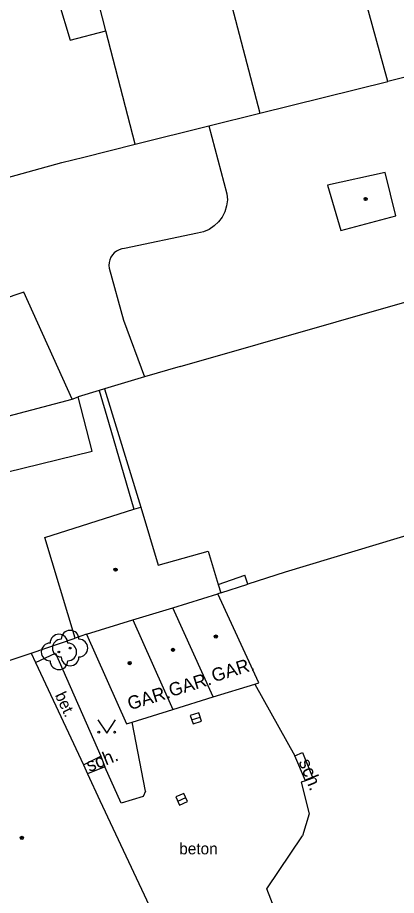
# Model space of a CAD drawing. Extents: x -595546 to -593986, y -1160845 to -1159202.
# Drawn here: x -595380.17 to -595358.75, y -1160258.12 to -1160208.45 of the extents above; entities that cross this region are included whole.
import ezdxf

# ---------------------------------------------------------------- set-up
doc = ezdxf.new("R2010")
doc.units = 0
for name, color, linetype in [('DOP - budovy nerozlisene - VP', 7, 'Continuous'), ('DOP - kresba z DSPS bez souradnic', 7, 'Continuous'), ('DOP - rozhrani ploch obecne', 7, 'Continuous'), ('Level 22', 7, 'Continuous'), ('Level 27', 7, 'Continuous'), ('Level 36', 7, 'Continuous'), ('Level 39', 7, 'Continuous'), ('TM - budovy zdene_ betonove - VP', 7, 'Continuous'), ('TM - komunikace - VP', 7, 'Continuous'), ('TM - letecke snimky - pomocna linie', 7, 'Continuous'), ('TM - plot zdeny_ ohradni zed - VP', 7, 'Continuous'), ('TM - popis objektu', 7, 'Continuous'), ('TM - popis povrchu', 7, 'Continuous'), ('TM - poznamka', 7, 'Continuous'), ('TM - rozhrani ploch obecne - VP', 7, 'Continuous'), ('TM - zed operna - VP', 7, 'Continuous')]:
    doc.layers.add(name, color=color, linetype=linetype)

msp = doc.modelspace()

# ---------------------------------------------------------------- linework, layer by layer
at = {"layer": 'DOP - budovy nerozlisene - VP'}
for points in [[(-595359.38, -1160217.22), (-595362.64, -1160217.93)], [(-595358.79, -1160219.67), (-595359.38, -1160217.22)], [(-595362.64, -1160217.93), (-595361.9, -1160220.5)], [(-595361.9, -1160220.5), (-595358.79, -1160219.67)]]:
    msp.add_lwpolyline(points, dxfattribs=at)
at = {"layer": 'DOP - kresba z DSPS bez souradnic'}
for points in [[(-595377.86, -1160207.53), (-595377.19, -1160209.72)], [(-595377.19, -1160209.72), (-595375.18, -1160209.2)], [(-595375.55, -1160229.54), (-595375.03, -1160231.33)], [(-595375.25, -1160229.45), (-595373.21, -1160236.15)], [(-595375.03, -1160231.33), (-595373.6, -1160236.27)], [(-595368.82, -1160240.53), (-595367.32, -1160240)]]:
    msp.add_lwpolyline(points, dxfattribs=at)
at = {"layer": 'DOP - rozhrani ploch obecne'}
for points in [[(-595359.23, -1160212.06), (-595365.16, -1160190.5)], [(-595372.07, -1160192.43), (-595366.47, -1160213.86)], [(-595375.18, -1160209.2), (-595375.75, -1160206.98)], [(-595373.52, -1160215.61), (-595375.18, -1160209.2)], [(-595352.04, -1160210.27), (-595359.23, -1160212.06)], [(-595366.47, -1160213.86), (-595359.23, -1160212.06)], [(-595369.36, -1160214.58), (-595366.47, -1160213.86)], [(-595373.52, -1160215.61), (-595369.36, -1160214.58)], [(-595376.42, -1160216.34), (-595373.52, -1160215.61)], [(-595381.14, -1160217.61), (-595377.66, -1160216.65)], [(-595377.66, -1160216.65), (-595376.42, -1160216.34)], [(-595370.98, -1160228.18), (-595335.7, -1160218.09)], [(-595344.54, -1160233.64), (-595365.04, -1160239.82)], [(-595367.16, -1160240.5), (-595367.32, -1160240)], [(-595365.04, -1160239.82), (-595367.16, -1160240.5)], [(-595368.68, -1160241), (-595367.16, -1160240.5)]]:
    msp.add_lwpolyline(points, dxfattribs=at)
at = {"layer": 'Level 22'}
for centre in [(-595377.2, -1160244.12), (-595377.83, -1160244.34)]:
    msp.add_circle(centre, 0.05, dxfattribs=at)
for centre, start, end in [((-595377.83, -1160243.84), 0, 180), ((-595377.2, -1160243.62), 0, 180), ((-595378.33, -1160244.34), 90, 270), ((-595377.7, -1160244.12), 90, 270), ((-595377.33, -1160244.34), 270, 90), ((-595376.7, -1160244.12), 270, 90), ((-595377.83, -1160244.84), 180, 0), ((-595377.2, -1160244.62), 180, 0)]:
    msp.add_arc(centre, 0.5, start, end, dxfattribs=at)
at = {"layer": 'Level 27'}
for p, q in [((-595370.328, -1160248.177), (-595369.852, -1160248.023)), ((-595371.118, -1160252.773), (-595370.662, -1160252.567))]:
    msp.add_line(p, q, dxfattribs=at)
for points in [[(-595370.251, -1160248.415), (-595369.775, -1160248.261), (-595369.929, -1160247.785), (-595370.405, -1160247.939)], [(-595371.015, -1160253.001), (-595370.559, -1160252.795), (-595370.765, -1160252.339), (-595371.221, -1160252.545)]]:
    msp.add_lwpolyline(points, close=True, dxfattribs=at)
at = {"layer": 'Level 36'}
msp.add_lwpolyline([(-595375.63, -1160248.18), (-595375.13, -1160248.93), (-595374.63, -1160248.18)], dxfattribs=at)
for centre in [(-595375.58, -1160248.88), (-595374.681, -1160248.88)]:
    msp.add_circle(centre, 0.05, dxfattribs=at)
at = {"layer": 'Level 39'}
for centre, radius in [((-595360.49, -1160218.71), 0.09), ((-595360.49, -1160218.71), 0.0398), ((-595374.63, -1160239.68), 0.09), ((-595374.63, -1160239.68), 0.0398), ((-595368.96, -1160243.47), 0.09), ((-595368.96, -1160243.47), 0.0398), ((-595371.38, -1160244.22), 0.09), ((-595371.38, -1160244.22), 0.0398), ((-595373.83, -1160244.97), 0.09), ((-595373.83, -1160244.97), 0.0398), ((-595379.93, -1160254.86), 0.09), ((-595379.93, -1160254.86), 0.0398)]:
    msp.add_circle(centre, radius, dxfattribs=at)
at = {"layer": 'TM - budovy zdene_ betonove - VP'}
for points in [[(-595378.62, -1160237.87), (-595373.6, -1160236.27)], [(-595373.6, -1160236.27), (-595373.21, -1160236.15)], [(-595373.21, -1160236.15), (-595372.22, -1160239.43)], [(-595376.91, -1160243.55), (-595378.62, -1160237.87)], [(-595372.22, -1160239.43), (-595369.4, -1160238.63)], [(-595369.4, -1160238.63), (-595368.82, -1160240.53)], [(-595368.82, -1160240.53), (-595368.68, -1160241)], [(-595371.39, -1160241.84), (-595368.84, -1160241.06)], [(-595368.68, -1160241), (-595368.84, -1160241.06)], [(-595366.53, -1160246.09), (-595368.84, -1160241.06)], [(-595373.66, -1160242.53), (-595371.39, -1160241.84)], [(-595369.11, -1160246.88), (-595371.39, -1160241.84)], [(-595376.28, -1160243.33), (-595373.66, -1160242.53)], [(-595373.66, -1160242.53), (-595371.39, -1160247.59)], [(-595376.28, -1160243.33), (-595376.91, -1160243.55)], [(-595376.28, -1160243.33), (-595374.02, -1160248.41)], [(-595380.65, -1160244.83), (-595379.41, -1160244.41)], [(-595379.41, -1160244.41), (-595379.16, -1160244.94)], [(-595379.16, -1160244.94), (-595376.45, -1160250.73)], [(-595369.11, -1160246.88), (-595366.76, -1160246.16)], [(-595366.76, -1160246.16), (-595366.53, -1160246.09)], [(-595371.39, -1160247.59), (-595369.11, -1160246.88)], [(-595373.69, -1160248.31), (-595371.39, -1160247.59)], [(-595374.02, -1160248.41), (-595373.69, -1160248.31)], [(-595376.45, -1160250.73), (-595376.22, -1160251.23)], [(-595376.22, -1160251.23), (-595375.51, -1160252.74)], [(-595375.51, -1160252.74), (-595371.11, -1160262.14)]]:
    msp.add_lwpolyline(points, dxfattribs=at)
at = {"layer": 'TM - komunikace - VP'}
for points in [[(-595372.94, -1160252.22), (-595373.07, -1160252.51), (-595374.32, -1160252.89), (-595375.24, -1160250.84)], [(-595363.9, -1160251.63), (-595364.14, -1160251.71), (-595363.69, -1160253.5), (-595364.06, -1160254.75)], [(-595363.94, -1160263.25), (-595366.08, -1160257.74), (-595364.06, -1160254.75)]]:
    msp.add_lwpolyline(points, dxfattribs=at)
at = {"layer": 'TM - letecke snimky - pomocna linie'}
for points in [[(-595369.36, -1160214.58), (-595368.33, -1160218.42), (-595368.31, -1160218.76), (-595368.35, -1160219.1), (-595368.45, -1160219.43), (-595368.6, -1160219.74), (-595368.81, -1160220.01), (-595369.06, -1160220.24), (-595369.34, -1160220.43), (-595369.66, -1160220.57), (-595369.99, -1160220.65), (-595374.12, -1160221.52), (-595374.28, -1160221.54), (-595374.43, -1160221.59), (-595374.57, -1160221.66), (-595374.7, -1160221.76), (-595374.81, -1160221.88), (-595374.9, -1160222.01), (-595374.96, -1160222.16), (-595375, -1160222.31), (-595375.01, -1160222.47), (-595374.99, -1160222.63), (-595374.18, -1160225.56), (-595373, -1160228.78)], [(-595377.09, -1160230.03), (-595379.81, -1160223.99), (-595387.29, -1160226.51), (-595385.44, -1160232.24)], [(-595370.98, -1160228.18), (-595373, -1160228.78)], [(-595373, -1160228.78), (-595375.25, -1160229.45)], [(-595375.55, -1160229.54), (-595376.75, -1160229.9)], [(-595375.25, -1160229.45), (-595375.55, -1160229.54)], [(-595384.66, -1160232.03), (-595383.74, -1160234.88), (-595375.96, -1160232.97), (-595376.75, -1160229.9)], [(-595384.66, -1160232.03), (-595377.09, -1160230.03)], [(-595377.09, -1160230.03), (-595376.75, -1160229.9)]]:
    msp.add_lwpolyline(points, dxfattribs=at)
at = {"layer": 'TM - plot zdeny_ ohradni zed - VP'}
msp.add_lwpolyline([(-595379.41, -1160244.41), (-595376.91, -1160243.55)], dxfattribs=at)
at = {"layer": 'TM - rozhrani ploch obecne - VP'}
for points in [[(-595379.16, -1160244.94), (-595378.02, -1160244.41)], [(-595378.02, -1160244.41), (-595375.46, -1160250.24)], [(-595364.5, -1160250.22), (-595364.06, -1160250.03), (-595363.48, -1160251.48), (-595363.9, -1160251.63)], [(-595376.45, -1160250.73), (-595375.46, -1160250.24)], [(-595375.46, -1160250.24), (-595375.24, -1160250.84)], [(-595363.9, -1160251.63), (-595364.5, -1160250.22)], [(-595375.24, -1160250.84), (-595376.22, -1160251.23)]]:
    msp.add_lwpolyline(points, dxfattribs=at)
at = {"layer": 'TM - zed operna - VP'}
for points in [[(-595366.76, -1160246.16), (-595364.5, -1160250.22)], [(-595372.94, -1160252.22), (-595373.69, -1160248.31)]]:
    msp.add_lwpolyline(points, dxfattribs=at)

# ---------------------------------------------------------------- texts
at = {"layer": 'TM - popis objektu'}
for p in [(-595369.07, -1160246.06), (-595371.49, -1160246.89), (-595373.82, -1160247.64)]:
    msp.add_text('GAR.', height=0.75, rotation=17.092, dxfattribs=at).set_placement(p)
at = {"layer": 'TM - popis povrchu'}
msp.add_text('bet.', height=0.65, rotation=295.0884, dxfattribs=at).set_placement((-595378.07, -1160246.78))
msp.add_text('beton', height=0.65, dxfattribs=at).set_placement((-595371.03, -1160255.79))
at = {"layer": 'TM - poznamka'}
for rotation, p in [(22.0113, (-595376.11, -1160251.14)), (291.8014, (-595364.29, -1160250.55))]:
    msp.add_text('sch.', height=0.75, rotation=rotation, dxfattribs=at).set_placement(p)

doc.saveas('drawing.dxf')
